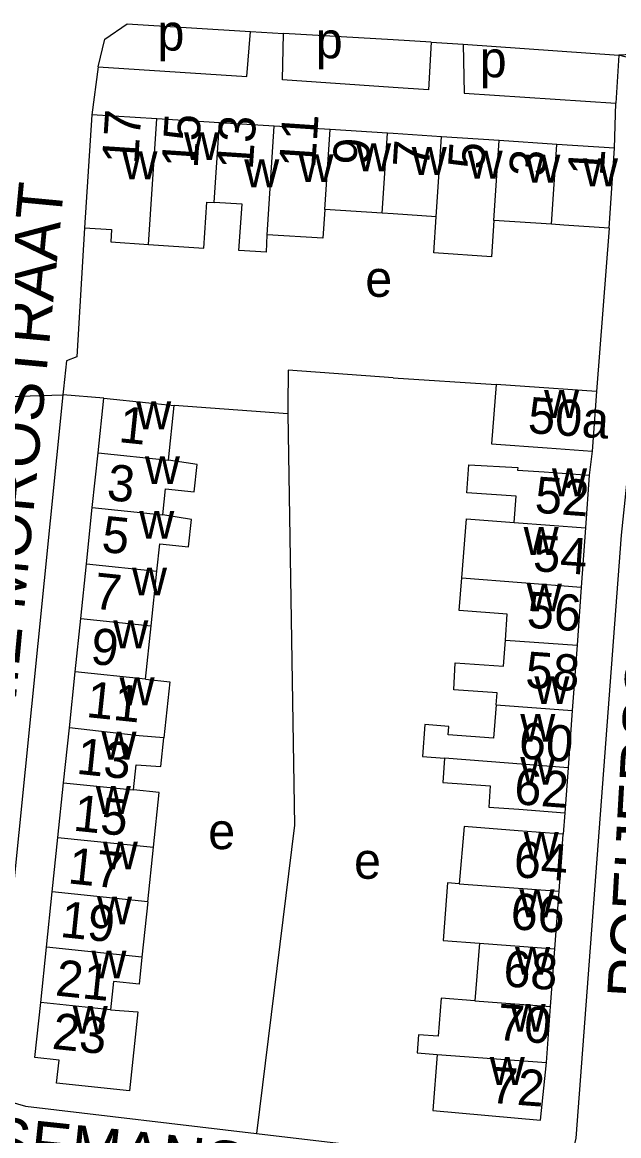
# Model space of a CAD drawing. Extents: x 163012 to 165277, y 382513 to 383987.
# Drawn here: x 163309.1 to 163374.9, y 383331.4 to 383454.3 of the extents above; entities that cross this region are included whole.
import ezdxf

# ---------------------------------------------------------------- set-up
doc = ezdxf.new("R2010")
doc.units = 0
for name, color, linetype in [('BLT_Basislijn', 7, 'Continuous'), ('BLT_Bebouwing', 7, 'Continuous'), ('BLT_Centroide', 7, 'Continuous'), ('BLT_Huisnummer', 7, 'Continuous'), ('BLT_Huisnummer_ tussenligend', 7, 'Continuous'), ('BLT_Onderverdeling_panden', 7, 'Continuous'), ('BLT_Straatnaam', 7, 'Continuous'), ('BLT_Vlakafsluiter', 7, 'Continuous')]:
    doc.layers.add(name, color=color, linetype=linetype)

msp = doc.modelspace()

# ---------------------------------------------------------------- linework, layer by layer
at = {"layer": 'BLT_Basislijn'}
for p, q in [((163334.25, 383453.25), (163337.91, 383453)), ((163350, 383452.3), (163337.91, 383453)), ((163354.19, 383452.06), (163350, 383452.3)), ((163354.19, 383452.06), (163357.71, 383451.84)), ((163317.44, 383449.32), (163316.74, 383444.05)), ((163374.42, 383440.35), (163374.57, 383445.32)), ((163373.84, 383431.52), (163372.45, 383413.49)), ((163350, 383415.01), (163361.36, 383414.29)), ((163318.06, 383412.77), (163313.55, 383413.13)), ((163338.38, 383411.02), (163325.83, 383411.96)), ((163371.98, 383406.9), (163371.65, 383404.26)), ((163368.94, 383367.01), (163368.78, 383364.65))]:
    msp.add_line(p, q, dxfattribs=at)
for points in [[(163317.44, 383449.32), (163318.17, 383452.4), (163320.64, 383454.09), (163334.25, 383453.25)], [(163317.44, 383449.32), (163333.86, 383448.25), (163334.25, 383453.25)], [(163350, 383447.07), (163337.77, 383447.9), (163337.91, 383453)], [(163354.19, 383452.06), (163353.91, 383446.81), (163350, 383447.07)], [(163357.71, 383451.84), (163357.85, 383446.41), (163374.57, 383445.32)], [(163357.71, 383451.84), (163374.9, 383450.62)], [(163370.2, 383331.1), (163375.21, 383397.63), (163379.98, 383443.37), (163379.47, 383447.48), (163378.38, 383448.91), (163376.87, 383450.09), (163374.9, 383450.62)], [(163374.9, 383450.62), (163374.57, 383445.32)], [(163315.94, 383431.57), (163315.09, 383417.33), (163313.94, 383416.89), (163313.62, 383413.79), (163313.55, 383413.13)], [(163350, 383415.01), (163338.42, 383415.85), (163338.37, 383411.9), (163338.38, 383411.02)], [(163313.55, 383413.13), (163306.57, 383344.35), (163306.34, 383340.06)], [(163338.38, 383411.02), (163339.12, 383365.62), (163334.93, 383331.61)], [(163306.34, 383340.06), (163306.42, 383336.71), (163307.65, 383335.15), (163309.42, 383334.63), (163334.93, 383331.61)], [(163334.93, 383331.61), (163366.16, 383327.92), (163367.65, 383328.08), (163368.88, 383328.58), (163369.86, 383329.67), (163370.2, 383331.1)]]:
    msp.add_lwpolyline(points, dxfattribs=at)
at = {"layer": 'BLT_Bebouwing'}
for p, q in [((163316.74, 383444.05), (163315.94, 383431.57)), ((163323.92, 383443.6), (163316.74, 383444.05)), ((163330.82, 383443.17), (163323.92, 383443.6)), ((163336.87, 383442.79), (163330.82, 383443.17)), ((163343.04, 383442.43), (163336.87, 383442.79)), ((163349.36, 383442.01), (163343.04, 383442.43)), ((163350, 383441.97), (163349.36, 383442.01)), ((163355.33, 383441.61), (163350, 383441.97)), ((163361.69, 383441.19), (163355.33, 383441.61)), ((163368.06, 383440.77), (163361.69, 383441.19)), ((163374.42, 383440.35), (163368.06, 383440.77)), ((163373.84, 383431.52), (163374.42, 383440.35)), ((163348.77, 383433.18), (163342.45, 383433.6)), ((163350, 383433.1), (163348.77, 383433.18)), ((163354.74, 383432.79), (163350, 383433.1)), ((163367.48, 383431.95), (163361.11, 383432.37)), ((163336.03, 383428.86), (163336.08, 383430.79)), ((163317.42, 383406.72), (163318.06, 383412.77)), ((163372.45, 383413.49), (163371.98, 383406.9)), ((163325.2, 383405.91), (163325.83, 383411.96)), ((163316.79, 383400.68), (163317.42, 383406.72)), ((163371.65, 383404.26), (163371.24, 383398.47)), ((163316.15, 383394.49), (163316.79, 383400.68)), ((163371.24, 383398.47), (163370.76, 383391.9)), ((163315.52, 383388.46), (163316.15, 383394.49)), ((163370.76, 383391.9), (163370.3, 383385.49)), ((163314.9, 383382.55), (163315.52, 383388.46)), ((163322.67, 383381.74), (163323.29, 383387.64)), ((163370.3, 383385.49), (163369.77, 383378.3)), ((163314.26, 383376.38), (163314.9, 383382.55)), ((163369.77, 383378.3), (163369.31, 383371.95)), ((163313.62, 383370.29), (163314.26, 383376.38)), ((163369.31, 383371.95), (163368.94, 383367.01)), ((163312.99, 383364.29), (163313.62, 383370.29)), ((163368.31, 383358.36), (163368.78, 383364.65)), ((163312.37, 383358.29), (163312.99, 383364.29)), ((163311.73, 383352.17), (163312.37, 383358.29)), ((163367.84, 383352), (163368.31, 383358.36)), ((163311.09, 383346.08), (163311.73, 383352.17)), ((163367.37, 383345.64), (163367.84, 383352)), ((163310.46, 383339.99), (163311.09, 383346.08)), ((163366.91, 383339.44), (163367.37, 383345.64)), ((163366.25, 383333.09), (163366.91, 383339.44)), ((163354.38, 383334.14), (163366.25, 383333.09))]:
    msp.add_line(p, q, dxfattribs=at)
for points in [[(163323, 383429.71), (163329.1, 383429.31), (163329.43, 383434.41), (163330.24, 383434.36)], [(163336.03, 383428.86), (163332.98, 383429.06), (163333.32, 383434.16), (163330.24, 383434.36)], [(163342.45, 383433.6), (163342.24, 383430.43), (163336.08, 383430.79)], [(163361.11, 383432.37), (163360.84, 383428.38), (163354.48, 383428.8), (163354.74, 383432.79)], [(163315.94, 383431.57), (163318.91, 383431.38), (163318.82, 383430.01), (163323, 383429.71)], [(163373.84, 383431.52), (163368.85, 383431.85), (163367.48, 383431.95)], [(163361.36, 383414.29), (163360.85, 383407.71), (163366.99, 383407.27), (163371.98, 383406.9)], [(163372.45, 383413.49), (163361.36, 383414.29)], [(163318.06, 383412.77), (163323.03, 383412.25), (163325.83, 383411.96)], [(163324.57, 383399.87), (163324.87, 383402.74), (163328.04, 383402.41), (163328.35, 383405.43), (163325.2, 383405.91)], [(163363.36, 383399.04), (163363.57, 383401.94), (163358.13, 383402.33), (163358.36, 383405.4), (163363.77, 383405.1), (163363.73, 383404.83), (163366.67, 383404.62), (163371.65, 383404.26)], [(163323.92, 383393.68), (163324.24, 383396.7), (163327.41, 383396.37), (163327.72, 383399.39), (163324.57, 383399.87)], [(163357.58, 383392.92), (163358.08, 383399.44), (163363.36, 383399.04)], [(163323.29, 383387.64), (163323.92, 383393.68)], [(163362.38, 383386.06), (163362.58, 383388.94), (163357.3, 383389.33), (163357.58, 383392.92)], [(163361.36, 383378.9), (163361.46, 383380.23), (163356.68, 383380.58), (163356.86, 383383.57), (163362.17, 383383.18), (163362.38, 383386.06)], [(163322.67, 383381.74), (163325.35, 383381.46), (163324.7, 383375.29)], [(163361.36, 383378.9), (163361.09, 383375.25), (163356.07, 383375.62), (163356.13, 383376.53), (163353.48, 383376.73), (163353.22, 383373.21), (163355.68, 383373.03)], [(163321.35, 383369.53), (163321.64, 383372.29), (163324.37, 383372.1), (163324.7, 383375.29)], [(163355.68, 383373.03), (163355.48, 383370.36), (163360.71, 383369.97), (163360.55, 383367.62), (163363.86, 383367.39), (163368.94, 383367.01)], [(163323.53, 383363.2), (163324.16, 383369.23), (163321.35, 383369.53)], [(163368.78, 383364.65), (163363.8, 383365.02), (163357.82, 383365.48), (163357.3, 383359.17)], [(163322.9, 383357.19), (163323.53, 383363.2)], [(163357.3, 383359.17), (163355.98, 383359.27), (163355.51, 383352.91), (163359.53, 383352.61)], [(163322.9, 383357.19), (163322.26, 383351.07)], [(163359.53, 383352.61), (163359.02, 383346.26)], [(163322.26, 383351.07), (163321.95, 383348.09), (163319.13, 383348.38), (163318.8, 383345.27)], [(163359.02, 383346.26), (163355.29, 383346.53), (163354.98, 383342.33), (163352.81, 383342.49), (163352.66, 383340.5), (163354.84, 383340.34)], [(163321.81, 383345.02), (163320.9, 383336.33), (163312.85, 383337.17), (163313.12, 383339.71), (163310.46, 383339.99)], [(163318.8, 383345.27), (163321.81, 383345.02)], [(163354.84, 383340.34), (163354.38, 383334.14)]]:
    msp.add_lwpolyline(points, dxfattribs=at)
at = {"layer": 'BLT_Onderverdeling_panden'}
for p, q in [((163323, 383429.71), (163323.92, 383443.6)), ((163330.24, 383434.36), (163330.82, 383443.17)), ((163336.08, 383430.79), (163336.87, 383442.79)), ((163342.45, 383433.6), (163343.04, 383442.43)), ((163348.77, 383433.18), (163349.36, 383442.01)), ((163354.74, 383432.79), (163355.33, 383441.61)), ((163361.11, 383432.37), (163361.69, 383441.19)), ((163367.48, 383431.95), (163368.06, 383440.77)), ((163317.42, 383406.72), (163325.2, 383405.91)), ((163316.79, 383400.68), (163324.57, 383399.87)), ((163363.36, 383399.04), (163371.24, 383398.47)), ((163316.15, 383394.49), (163323.92, 383393.68)), ((163357.58, 383392.92), (163370.76, 383391.9)), ((163315.52, 383388.46), (163323.29, 383387.64)), ((163362.38, 383386.06), (163370.3, 383385.49)), ((163322.67, 383381.74), (163314.9, 383382.55)), ((163361.36, 383378.9), (163369.77, 383378.3)), ((163369.31, 383371.95), (163355.68, 383373.03)), ((163313.62, 383370.29), (163321.35, 383369.53)), ((163312.99, 383364.29), (163323.53, 383363.2)), ((163357.3, 383359.17), (163368.31, 383358.36)), ((163322.9, 383357.19), (163312.37, 383358.29)), ((163359.53, 383352.61), (163367.84, 383352)), ((163322.26, 383351.07), (163311.73, 383352.17)), ((163359.02, 383346.26), (163367.37, 383345.64)), ((163318.8, 383345.27), (163311.09, 383346.08))]:
    msp.add_line(p, q, dxfattribs=at)
for points in [[(163324.7, 383375.29), (163321.97, 383375.48), (163314.26, 383376.38)], [(163354.84, 383340.34), (163366.91, 383339.44)]]:
    msp.add_lwpolyline(points, dxfattribs=at)
at = {"layer": 'BLT_Vlakafsluiter'}
for p, q in [((163386.78, 383451.22), (163374.9, 383450.62)), ((163304.75, 383412.88), (163313.55, 383413.13))]:
    msp.add_line(p, q, dxfattribs=at)

# ---------------------------------------------------------------- texts
at = {"layer": 'BLT_Centroide'}
for s, p in [('p', (163323.98, 383451.13)), ('p', (163341.45, 383450.28)), ('p', (163359.55, 383448.18)), ('w', (163326.91, 383439.05)), ('w', (163345.91, 383437.81)), ('w', (163320.11, 383436.92)), ('w', (163339.56, 383436.62)), ('w', (163352.05, 383437.41)), ('w', (163358.22, 383437)), ('w', (163364.58, 383436.56)), ('w', (163333.56, 383436.05)), ('w', (163370.95, 383436.16)), ('e', (163346.92, 383423.95)), ('w', (163366.66, 383410.59)), ('w', (163321.63, 383409.34)), ('w', (163322.59, 383403.28)), ('w', (163367.53, 383401.94)), ('w', (163321.97, 383397.25)), ('w', (163364.4, 383395.47)), ('w', (163321.17, 383391)), ('w', (163364.75, 383389.22)), ('w', (163319.1, 383385.16)), ('w', (163319.8, 383378.88)), ('w', (163365.59, 383379)), ('w', (163364.03, 383374.84)), ('w', (163317.8, 383372.88)), ('w', (163364.03, 383370.09)), ('w', (163317.17, 383366.88)), ('e', (163329.58, 383362.99)), ('w', (163364.41, 383361.81)), ('w', (163317.95, 383360.75)), ('e', (163345.68, 383359.72)), ('w', (163363.94, 383355.47)), ('w', (163317.31, 383354.69)), ('w', (163316.69, 383348.72)), ('w', (163363.45, 383349.12)), ('w', (163314.63, 383342.62)), ('w', (163362.96, 383342.84)), ('w', (163360.66, 383336.97))]:
    msp.add_text(s, height=4, dxfattribs=at).set_placement(p)
at = {"layer": 'BLT_Huisnummer'}
for s, rotation, p in [('17', 86.2082, (163321.83, 383438.51)), ('13', 86.2077, (163334.49, 383437.9)), ('9', 86.2079, (163347.32, 383438.39)), ('5', 86.2079, (163360.03, 383437.95)), ('1', 86.2079, (163373.23, 383437.21)), ('50a', 355.8534, (163364.79, 383408.93)), ('1', 354.037, (163319.6, 383407.93)), ('52', 355.8658, (163365.55, 383400.14)), ('5', 354.0443, (163317.71, 383395.82)), ('9', 354.037, (163316.49, 383383.46)), ('58', 355.8619, (163364.51, 383380.83)), ('60', 355.7491, (163363.78, 383373.02)), ('13', 354.0385, (163314.94, 383371.32)), ('62', 355.7491, (163363.27, 383367.97)), ('64', 355.7391, (163363.22, 383359.92)), ('17', 354.0385, (163314, 383359.23)), ('68', 355.7446, (163362.07, 383347.86)), ('23', 354.0394, (163312.25, 383340.97)), ('72', 355.7444, (163360.62, 383335))]:
    msp.add_text(s, height=4, rotation=rotation, dxfattribs=at).set_placement(p)
at = {"layer": 'BLT_Huisnummer_ tussenligend'}
for s, rotation, p in [('15', 86.2077, (163328.41, 383438.08)), ('11', 86.2079, (163341.38, 383438.09)), ('7', 86.2079, (163353.94, 383438.11)), ('3', 86.2079, (163366.77, 383437.11)), ('3', 354.037, (163318.29, 383401.54)), ('54', 355.8658, (163365.36, 383393.7)), ('7', 354.0443, (163316.82, 383389.55)), ('56', 355.8619, (163364.67, 383387.45)), ('11', 354.037, (163316.02, 383377.58)), ('15', 354.0385, (163314.59, 383365.05)), ('66', 355.7391, (163362.87, 383354.18)), ('19', 354.0385, (163313.14, 383353.31)), ('21', 354.0385, (163312.61, 383346.85)), ('70', 355.7446, (163361.37, 383341.95))]:
    msp.add_text(s, height=4, rotation=rotation, dxfattribs=at).set_placement(p)
at = {"layer": 'BLT_Straatnaam'}
for s, rotation, p in [('ANTONIE MOROSTRAAT', 84.6279, (163306.31, 383357.87)), ('POEIJERSSTRAAT', 86.7668, (163378.61, 383346.4)), ('CORNELIS KRUSEMANSTRAAT', 353.9658, (163255.42, 383333.83))]:
    msp.add_text(s, height=5, rotation=rotation, dxfattribs=at).set_placement(p)

doc.saveas('drawing.dxf')
